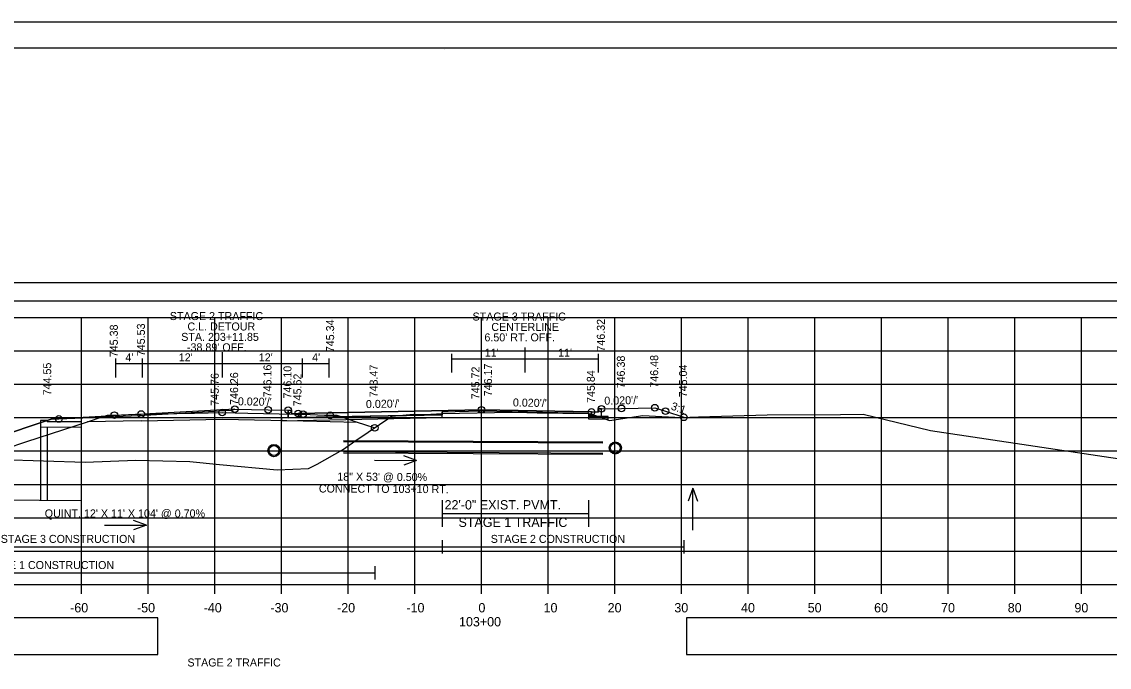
# Model space of a CAD drawing. Extents: x 1202951 to 1376887, y 378065 to 728038.
# Drawn here: x 1376515.7 to 1376678.8, y 378737.7 to 378834.5 of the extents above; entities that cross this region are included whole.
import ezdxf

# ---------------------------------------------------------------- set-up
doc = ezdxf.new("R2010")
doc.units = 0
for name, color, linetype in [('Default', 7, 'Continuous'), ('R_Alt Surface', 7, 'Continuous'), ('R_Axis', 7, 'Continuous'), ('R_Axis Annot', 7, 'Continuous'), ('R_Border', 7, 'Continuous'), ('R_Detour', 7, 'Continuous'), ('R_Detour Annot', 7, 'Continuous'), ('R_Dimension', 7, 'Continuous'), ('R_Exist Surface', 7, 'Continuous'), ('R_Fin Surface', 7, 'Continuous'), ('R_Grid', 7, 'Continuous'), ('R_MOT', 7, 'Continuous'), ('R_No Plot', 7, 'Continuous'), ('R_Proposed Const Limits', 7, 'Continuous'), ('R_Water', 7, 'Continuous'), ('R_Water Annot', 7, 'Continuous'), ('R_Xsect Elev', 7, 'Continuous'), ('R_Xsect Slope', 7, 'Continuous')]:
    doc.layers.add(name, color=color, linetype=linetype)

# ---------------------------------------------------------------- blocks, each defined once
blk = doc.blocks.new('FLOW ARROW')
at = {"layer": 'R_Water Annot'}
for p, q in [((-12.57, 0), (0, 0)), ((0, 0), (-3.85, 1.4)), ((0, 0), (-3.85, -1.4))]:
    blk.add_line(p, q, dxfattribs=at)

msp = doc.modelspace()

# ---------------------------------------------------------------- linework, layer by layer
at = {"layer": 'Default'}
msp.add_lwpolyline([(1376547.67, 378776.42), (1376521.29, 378774.95), (1376520.29, 378774.95), (1376484.29, 378762.95)], dxfattribs=at)
for points in [[(1376555.67, 378776.26), (1376556.16, 378776.26), (1376556.17, 378775.76), (1376557.17, 378775.78), (1376557.17, 378775.15), (1376555.67, 378775.12)], [(1376602.67, 378776.48), (1376602.18, 378776.48), (1376602.17, 378775.98), (1376601.17, 378776), (1376601.17, 378775.37), (1376602.67, 378775.34)]]:
    msp.add_lwpolyline(points, close=True, dxfattribs=at)
at = {"layer": 'R_Alt Surface'}
for p, q in [((1376554.67, 378775.1), (1376578.76, 378775.58)), ((1376578.77, 378776.04), (1376578.77, 378775.58)), ((1376603.67, 378775.22), (1376603.67, 378775.28))]:
    msp.add_line(p, q, dxfattribs=at)
for points in [[(1376434.67, 378792.65), (1376710.2, 378792.65), (1376710.2, 378795.36), (1376434.67, 378795.36)], [(1376557.17, 378775.15), (1376555.67, 378775.12), (1376554.67, 378775.1), (1376554.67, 378774.68), (1376578.77, 378775.16), (1376578.77, 378775.58)], [(1376557.17, 378775.78), (1376557.17, 378775.15), (1376578.77, 378775.58), (1376578.77, 378776.04), (1376584.67, 378776.16), (1376600.7, 378775.84), (1376600.7, 378775.38), (1376601.17, 378775.37), (1376601.17, 378776), (1376601.17, 378776), (1376584.67, 378776.33), (1376557.17, 378775.78)], [(1376603.67, 378775.32), (1376602.67, 378775.34), (1376601.17, 378775.37), (1376600.7, 378775.38), (1376600.7, 378774.96), (1376603.67, 378774.9)], [(1376434.67, 378739.63), (1376536.14, 378739.63), (1376536.14, 378745.15), (1376434.67, 378745.15)], [(1376615.43, 378739.63), (1376726.14, 378739.63), (1376726.14, 378745.15), (1376615.43, 378745.15)]]:
    msp.add_lwpolyline(points, close=True, dxfattribs=at)
msp.add_lwpolyline([(1376555.67, 378776.26), (1376555.67, 378775.12), (1376557.17, 378775.15), (1376578.77, 378775.58), (1376578.77, 378776.04), (1376584.67, 378776.16), (1376600.7, 378775.84), (1376600.7, 378775.38), (1376601.17, 378775.37), (1376602.67, 378775.34), (1376602.67, 378776.48)], dxfattribs=at)
at = {"layer": 'R_Axis'}
for p, q in [((1376434.67, 378750.15), (1376734.67, 378750.15)), ((1376524.67, 378748.75), (1376524.67, 378750.15)), ((1376534.67, 378748.75), (1376534.67, 378750.15)), ((1376544.67, 378748.75), (1376544.67, 378750.15)), ((1376554.67, 378748.75), (1376554.67, 378750.15)), ((1376564.67, 378748.75), (1376564.67, 378750.15)), ((1376574.67, 378748.75), (1376574.67, 378750.15)), ((1376584.67, 378748.75), (1376584.67, 378750.15)), ((1376594.67, 378748.75), (1376594.67, 378750.15)), ((1376604.67, 378748.75), (1376604.67, 378750.15)), ((1376614.67, 378748.75), (1376614.67, 378750.15)), ((1376624.67, 378748.75), (1376624.67, 378750.15)), ((1376634.67, 378748.75), (1376634.67, 378750.15)), ((1376644.67, 378748.75), (1376644.67, 378750.15)), ((1376654.67, 378748.75), (1376654.67, 378750.15)), ((1376664.67, 378748.75), (1376664.67, 378750.15)), ((1376674.67, 378748.75), (1376674.67, 378750.15))]:
    msp.add_line(p, q, dxfattribs=at)
at = {"layer": 'R_Border'}
for p, q in [((1376426.67, 378830.61), (1376742.85, 378830.61)), ((1376579.19, 378830.35), (1376579.19, 378830.35)), ((1376579.19, 378830.35), (1376579.19, 378830.35))]:
    msp.add_line(p, q, dxfattribs=at)
at = {"layer": 'R_Detour'}
for p, q in [((1376529.78, 378784.04), (1376529.78, 378781.19)), ((1376533.78, 378784.04), (1376533.78, 378781.19)), ((1376545.78, 378784.95), (1376545.78, 378781.19)), ((1376545.78, 378784.04), (1376545.78, 378781.19)), ((1376557.78, 378784.04), (1376557.78, 378781.19)), ((1376561.78, 378784.04), (1376561.78, 378781.19)), ((1376529.78, 378783.29), (1376533.78, 378783.29)), ((1376533.78, 378783.29), (1376545.78, 378783.29)), ((1376545.78, 378783.29), (1376557.78, 378783.29)), ((1376557.78, 378783.29), (1376561.78, 378783.29))]:
    msp.add_line(p, q, dxfattribs=at)
for points in [[(1376509.92, 378769.39), (1376516.5, 378771.55), (1376525.57, 378774.54), (1376527.92, 378775.31), (1376528.6, 378775.53), (1376529.45, 378775.53), (1376529.61, 378775.53), (1376532.79, 378775.65), (1376533.53, 378775.68), (1376533.65, 378775.69), (1376541.62, 378775.84), (1376545.78, 378775.91), (1376549.65, 378775.83), (1376556.7, 378775.69), (1376557.49, 378775.67), (1376557.92, 378775.66), (1376561.15, 378775.53), (1376561.97, 378775.5), (1376562.23, 378775.5), (1376562.98, 378775.5), (1376564.87, 378774.87), (1376566.02, 378774.49), (1376567.14, 378774.13), (1376568.65, 378773.63)], [(1376533.65, 378774.69), (1376525.57, 378774.54)], [(1376533.65, 378774.69), (1376545.78, 378774.91), (1376557.92, 378774.66)], [(1376557.92, 378774.66), (1376566.02, 378774.49)]]:
    msp.add_lwpolyline(points, dxfattribs=at)
at = {"layer": 'R_Dimension'}
for points in [[(1376578.77, 378756.8), (1376578.77, 378754.8)], [(1376615, 378756.8), (1376615, 378754.8)], [(1376466.85, 378755.8), (1376578.77, 378755.8)], [(1376578.77, 378755.8), (1376615, 378755.8)], [(1376568.65, 378752.87), (1376568.65, 378750.87)], [(1376470.46, 378751.87), (1376568.65, 378751.87)]]:
    msp.add_lwpolyline(points, dxfattribs=at)
at = {"layer": 'R_Exist Surface'}
for p, q in [((1376563.99, 378771.73), (1376602.88, 378771.52)), ((1376563.99, 378769.9), (1376602.88, 378769.68))]:
    msp.add_line(p, q, dxfattribs=at)
msp.add_lwpolyline([(1376512.74, 378768.87), (1376525.23, 378768.46), (1376532.83, 378768.78), (1376540.95, 378768.59), (1376545.36, 378768.11), (1376554.01, 378767.35), (1376558.75, 378767.51), (1376560.03, 378768.16), (1376563.82, 378770.33), (1376565.8, 378771.73), (1376571.24, 378775.36), (1376574.46, 378775.67), (1376575.66, 378775.62), (1376577.09, 378775.66), (1376578.77, 378775.76), (1376586.61, 378775.91), (1376589.88, 378775.97), (1376593.02, 378775.89), (1376600.7, 378775.75), (1376601.07, 378775.74), (1376603.85, 378774.73), (1376608.87, 378775.47), (1376614.63, 378775.19), (1376617.23, 378775.25), (1376627.53, 378775.58), (1376638.53, 378775.61), (1376641.92, 378775.66), (1376652.02, 378773.24), (1376683.39, 378768.53)], dxfattribs=at)
for centre in [(1376553.55, 378770.21), (1376604.74, 378770.6)]:
    msp.add_circle(centre, 0.917, dxfattribs=at)
at = {"layer": 'R_Fin Surface'}
for p, q in [((1376578.77, 378762.78), (1376578.77, 378758.78)), ((1376600.7, 378762.78), (1376600.7, 378758.78)), ((1376578.77, 378760.78), (1376600.7, 378760.78))]:
    msp.add_line(p, q, dxfattribs=at)
for points in [[(1376466.85, 378768.77), (1376484.29, 378762.95), (1376520.29, 378774.95), (1376521.29, 378774.95), (1376533.31, 378775.49), (1376547.18, 378776.26), (1376547.67, 378776.42), (1376552.67, 378776.32), (1376555.67, 378776.26), (1376556.16, 378776.26), (1376556.17, 378775.76), (1376557.17, 378775.78), (1376584.67, 378776.33), (1376601.17, 378776), (1376602.17, 378775.98), (1376602.18, 378776.48), (1376602.67, 378776.48), (1376605.67, 378776.54), (1376610.67, 378776.64), (1376612.25, 378776.11), (1376615, 378775.2)], [(1376547.67, 378776.42), (1376552.67, 378776.32), (1376555.67, 378776.26), (1376556.16, 378776.26), (1376556.17, 378775.76), (1376557.17, 378775.78), (1376557.17, 378775.78), (1376584.67, 378776.33), (1376601.17, 378776), (1376601.17, 378776), (1376602.17, 378775.98), (1376602.18, 378776.48), (1376602.67, 378776.48), (1376605.67, 378776.54), (1376610.67, 378776.64)]]:
    msp.add_lwpolyline(points, dxfattribs=at)
at = {"layer": 'R_Grid'}
for p, q in [((1376434.67, 378790.15), (1376734.67, 378790.15)), ((1376524.67, 378750.15), (1376524.67, 378790.15)), ((1376534.67, 378750.15), (1376534.67, 378790.15)), ((1376544.67, 378750.15), (1376544.67, 378790.15)), ((1376554.67, 378750.15), (1376554.67, 378790.15)), ((1376564.67, 378750.15), (1376564.67, 378790.15)), ((1376574.67, 378750.15), (1376574.67, 378790.15)), ((1376584.67, 378750.15), (1376584.67, 378790.15)), ((1376594.67, 378750.15), (1376594.67, 378790.15)), ((1376604.67, 378750.15), (1376604.67, 378790.15)), ((1376614.67, 378750.15), (1376614.67, 378790.15)), ((1376624.67, 378750.15), (1376624.67, 378790.15)), ((1376634.67, 378750.15), (1376634.67, 378790.15)), ((1376644.67, 378750.15), (1376644.67, 378790.15)), ((1376654.67, 378750.15), (1376654.67, 378790.15)), ((1376664.67, 378750.15), (1376664.67, 378790.15)), ((1376674.67, 378750.15), (1376674.67, 378790.15)), ((1376434.67, 378785.15), (1376734.67, 378785.15)), ((1376434.67, 378780.15), (1376734.67, 378780.15)), ((1376434.67, 378775.15), (1376734.67, 378775.15)), ((1376434.67, 378770.15), (1376734.67, 378770.15)), ((1376434.67, 378765.15), (1376734.67, 378765.15)), ((1376434.67, 378760.15), (1376734.67, 378760.15)), ((1376434.67, 378755.15), (1376734.67, 378755.15)), ((1376434.67, 378750.15), (1376734.67, 378750.15))]:
    msp.add_line(p, q, dxfattribs=at)
at = {"layer": 'R_MOT'}
for p, q in [((1376591.17, 378785.65), (1376591.17, 378781.9)), ((1376580.17, 378784.74), (1376580.17, 378781.9)), ((1376580.17, 378783.99), (1376591.17, 378783.99)), ((1376591.17, 378783.99), (1376602.17, 378783.99)), ((1376602.17, 378784.74), (1376602.17, 378781.9))]:
    msp.add_line(p, q, dxfattribs=at)
at = {"layer": 'R_No Plot'}
msp.add_line((1376414.27, 378834.51), (1376747.6, 378834.51), dxfattribs=at)
for points in [[(1376414.26, 378834.51), (1376747.6, 378834.51), (1376747.6, 378621.17), (1376414.26, 378621.17)], [(1376660.59, 378830.61), (1376680.21, 378830.61), (1376680.21, 378820.73), (1376696.32, 378820.73), (1376719.52, 378820.73), (1376719.64, 378792.58), (1376742.85, 378792.58), (1376742.85, 378625.15), (1376426.67, 378625.15), (1376426.67, 378830.61)]]:
    msp.add_lwpolyline(points, close=True, dxfattribs=at)
for centre in [(1376529.61, 378775.53), (1376533.65, 378775.69), (1376545.78, 378775.91), (1376547.67, 378776.42), (1376547.67, 378776.42), (1376552.67, 378776.32), (1376552.67, 378776.32), (1376555.67, 378776.26), (1376555.67, 378776.26), (1376557.17, 378775.78), (1376557.17, 378775.78), (1376557.92, 378775.66), (1376561.97, 378775.5), (1376584.67, 378776.33), (1376584.67, 378776.33), (1376601.17, 378776), (1376601.17, 378776), (1376602.67, 378776.48), (1376602.67, 378776.48), (1376605.67, 378776.54), (1376605.67, 378776.54), (1376610.67, 378776.64), (1376610.67, 378776.64), (1376612.25, 378776.11), (1376615, 378775.2), (1376615, 378775.2), (1376521.29, 378774.95), (1376568.65, 378773.63), (1376568.65, 378773.63), (1376568.65, 378773.63)]:
    msp.add_circle(centre, 0.5, dxfattribs=at)
at = {"layer": 'R_Proposed Const Limits'}
msp.add_lwpolyline([(1376610.67, 378776.64), (1376612.25, 378776.11), (1376612.25, 378776.11), (1376615, 378775.2)], dxfattribs=at)
at = {"layer": 'R_Water'}
for p, q in [((1376518.54, 378774.71), (1376518.54, 378762.71)), ((1376519.54, 378774.71), (1376518.54, 378774.71)), ((1376519.54, 378774.71), (1376519.54, 378774.54)), ((1376524.67, 378774.51), (1376519.54, 378774.54)), ((1376524.67, 378773.67), (1376518.54, 378773.71)), ((1376519.54, 378773.71), (1376519.54, 378762.71)), ((1376563.99, 378771.57), (1376602.88, 378771.35)), ((1376563.99, 378770.07), (1376602.88, 378769.85)), ((1376524.67, 378762.67), (1376484.29, 378762.95))]:
    msp.add_line(p, q, dxfattribs=at)
for centre in [(1376553.55, 378770.21), (1376604.74, 378770.6)]:
    msp.add_circle(centre, 0.75, dxfattribs=at)
at = {"layer": 'R_Water Annot'}
for p, q in [((1376616.38, 378764.57), (1376615.68, 378762.65)), ((1376616.38, 378758.29), (1376616.38, 378764.57)), ((1376616.38, 378764.57), (1376617.08, 378762.65)), ((1376534.43, 378759.04), (1376532.5, 378759.74)), ((1376528.14, 378759.04), (1376534.43, 378759.04)), ((1376534.43, 378759.04), (1376532.5, 378758.34))]:
    msp.add_line(p, q, dxfattribs=at)
at = {"layer": 'R_Xsect Elev'}
msp.add_line((1376584.67, 378775.88), (1376584.67, 378783.74), dxfattribs=at)

# ---------------------------------------------------------------- block references
at = {"layer": 'R_Fin Surface', "xscale": 0.49999999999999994, "yscale": 0.49999999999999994, "rotation": -0.31884375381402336}
msp.add_blockref('FLOW ARROW', (1376574.93, 378768.72), dxfattribs=at)

# ---------------------------------------------------------------- texts
at = {"layer": 'R_Axis Annot'}
for s, p in [('22\'-0" EXIST. PVMT.', (1376579.13, 378761.38)), ('STAGE 1 TRAFFIC', (1376581.22, 378758.76)), ('-60', (1376522.98, 378745.95)), ('-50', (1376533.01, 378745.95)), ('-40', (1376543.01, 378745.95)), ('-30', (1376553.01, 378745.95)), ('-20', (1376563.01, 378745.95)), ('-10', (1376573.41, 378745.95)), ('0', (1376584.21, 378745.95)), ('10', (1376593.98, 378745.95)), ('20', (1376603.59, 378745.95)), ('30', (1376613.59, 378745.95)), ('40', (1376623.59, 378745.95)), ('50', (1376633.59, 378745.95)), ('60', (1376643.55, 378745.95)), ('70', (1376653.59, 378745.95)), ('80', (1376663.59, 378745.95)), ('90', (1376673.59, 378745.95)), ('103+00', (1376581.3, 378743.85))]:
    msp.add_text(s, height=1.4, dxfattribs=at).set_placement(p)
at = {"layer": 'R_Detour'}
for s, p in [('STAGE 2 TRAFFIC', (1376537.93, 378789.78)), ('C.L. DETOUR', (1376540.57, 378788.22)), ('STA. 203+11.85', (1376539.64, 378786.66)), ("-38.89' OFF.", (1376540.5, 378785.1)), ("4'", (1376531.27, 378783.59)), ("12'", (1376539.27, 378783.59)), ("12'", (1376551.27, 378783.59)), ("4'", (1376559.27, 378783.59)), ('STAGE 2 TRAFFIC', (1376540.57, 378737.84))]:
    msp.add_text(s, height=1.2, dxfattribs=at).set_placement(p)
at = {"layer": 'R_Detour Annot'}
for s, p in [('745.38', (1376530.13, 378784.21)), ('745.53', (1376534.19, 378784.36)), ('745.34', (1376562.57, 378784.96)), ('743.47', (1376569.09, 378778.19)), ('745.76', (1376545.27, 378776.93))]:
    msp.add_text(s, height=1.2, rotation=90, dxfattribs=at).set_placement(p)
at = {"layer": 'R_Dimension'}
for s, p in [('STAGE 3 CONSTRUCTION', (1376512.57, 378756.37)), ('STAGE 2 CONSTRUCTION', (1376586.05, 378756.37)), ('STAGE 1 CONSTRUCTION', (1376509.43, 378752.45))]:
    msp.add_text(s, height=1.2, dxfattribs=at).set_placement(p)
at = {"layer": 'R_MOT'}
for s, p in [('STAGE 3 TRAFFIC ', (1376583.33, 378789.71)), ('CENTERLINE', (1376586.14, 378788.15)), ("6.50' RT. OFF.", (1376585.11, 378786.59)), ("11'", (1376585.16, 378784.3)), ("11'", (1376596.16, 378784.3))]:
    msp.add_text(s, height=1.2, dxfattribs=at).set_placement(p)
at = {"layer": 'R_Water Annot'}
for s, rotation, p in [('18" X 53\' @ 0.50%', 359.6812, (1376563.04, 378765.71)), ('CONNECT TO 103+10 RT. ', 359.6812, (1376560.28, 378763.93)), ("QUINT. 12' X 11' X 104' @ 0.70%", 360, (1376519.17, 378760.19))]:
    msp.add_text(s, height=1.2, rotation=rotation, dxfattribs=at).set_placement(p)
at = {"layer": 'R_Xsect Elev'}
for s, p in [('746.32', (1376603.17, 378785.05)), ('746.38', (1376606.17, 378779.54)), ('746.38', (1376606.17, 378779.54)), ('746.48', (1376611.17, 378779.64)), ('746.48', (1376611.17, 378779.64)), ('744.55', (1376520.14, 378778.49)), ('746.16', (1376553.17, 378778.19)), ('746.10', (1376556.17, 378778.02)), ('745.72', (1376584.37, 378777.9)), ('746.17', (1376586.24, 378778.35)), ('745.84', (1376601.67, 378777.35)), ('745.04', (1376615.5, 378778.2)), ('745.04', (1376615.5, 378778.2)), ('746.26', (1376548.17, 378777.05)), ('745.62', (1376557.67, 378776.84))]:
    msp.add_text(s, height=1.2, rotation=90, dxfattribs=at).set_placement(p)
at = {"layer": 'R_Xsect Slope'}
for s, rotation, p in [("0.020'/'", 358.8542, (1376548.12, 378777.01)), ("0.020'/'", 1.1458, (1376567.35, 378776.58)), ("0.020'/'", 358.8542, (1376589.37, 378776.84)), ("0.020'/'", 1.1458, (1376603.1, 378777.09)), ('3:1', 341.5651, (1376612.99, 378776.39))]:
    msp.add_text(s, height=1.2, rotation=rotation, dxfattribs=at).set_placement(p)

doc.saveas('drawing.dxf')
